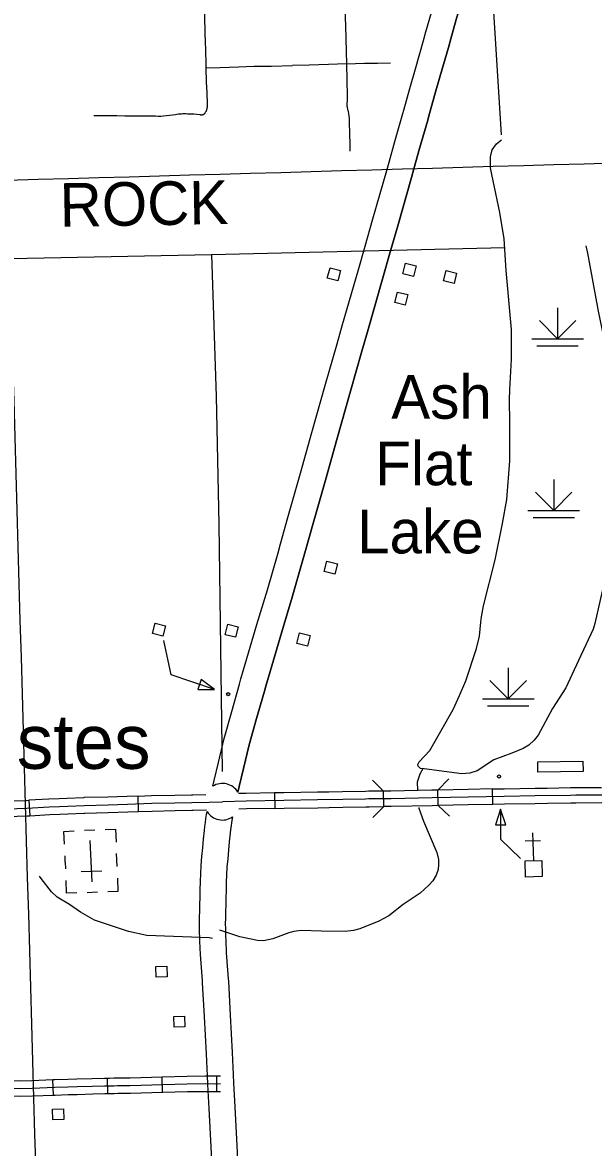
# Model space of a CAD drawing. Extents: x -19 to 366, y -4 to 359.
# Drawn here: x 163.83 to 164.877, y 181.46 to 183.524 of the extents above; entities that cross this region are included whole.
import ezdxf

# ---------------------------------------------------------------- set-up
doc = ezdxf.new("R2010")
doc.units = 0
for name, color, linetype in [('Level 10', 7, 'Continuous'), ('Level 2', 7, 'Continuous'), ('Level 24', 7, 'Continuous'), ('Level 31', 7, 'Continuous'), ('Level 32', 7, 'Continuous'), ('Level 35', 7, 'Continuous'), ('Level 38', 7, 'Continuous'), ('Level 44', 7, 'Continuous'), ('Level 47', 7, 'Continuous'), ('Level 5', 7, 'Continuous'), ('Level 56', 7, 'Continuous'), ('Level 57', 7, 'Continuous'), ('Level 60', 7, 'Continuous'), ('Level 63', 7, 'Continuous')]:
    doc.layers.add(name, color=color, linetype=linetype)

msp = doc.modelspace()

# ---------------------------------------------------------------- linework, layer by layer
at = {"layer": 'Level 10'}
for p, q in [((164.5291, 183.3634), (164.5291, 183.3635)), ((164.5291, 183.3634), (164.5291, 183.3635)), ((164.5747, 183.3508), (164.5747, 183.3507)), ((164.4584, 183.1143), (164.4584, 183.1143)), ((164.4584, 183.1143), (164.4584, 183.1143)), ((164.504, 183.1014), (164.504, 183.1014)), ((164.1601, 181.7665), (164.1601, 181.7665)), ((164.1698, 181.5761), (164.1698, 181.5765))]:
    msp.add_line(p, q, dxfattribs=at)
for points in [[(164.5291, 183.3635), (164.5403, 183.4033), (164.5507, 183.4397), (164.5655, 183.4914), (164.57, 183.5076), (164.5799, 183.5428), (164.5908, 183.5808), (164.602, 183.6198)], [(164.5291, 183.3635), (164.5403, 183.4033), (164.5507, 183.4397), (164.5655, 183.4914), (164.57, 183.5076), (164.5799, 183.5428), (164.5908, 183.5808), (164.602, 183.6198)], [(164.5747, 183.3507), (164.5859, 183.3904), (164.5962, 183.4267), (164.611, 183.4784), (164.6156, 183.4948), (164.6255, 183.5299), (164.6363, 183.5677), (164.6475, 183.6067)], [(164.6475, 183.6067), (164.6363, 183.5677), (164.6255, 183.5299), (164.6156, 183.4948), (164.611, 183.4784), (164.5962, 183.4267), (164.5859, 183.3904), (164.5747, 183.3507)], [(164.4584, 183.1143), (164.4726, 183.1644), (164.4979, 183.2529), (164.5022, 183.2684), (164.5128, 183.3059), (164.5275, 183.3577), (164.5291, 183.3634)], [(164.4584, 183.1143), (164.4726, 183.1644), (164.4979, 183.2529), (164.5022, 183.2684), (164.5128, 183.3059), (164.5275, 183.3577), (164.5291, 183.3634)], [(164.504, 183.1014), (164.5181, 183.1515), (164.5435, 183.2401), (164.5478, 183.2557), (164.5584, 183.293), (164.5731, 183.345), (164.5747, 183.3508)], [(164.5747, 183.3508), (164.5731, 183.345), (164.5584, 183.293), (164.5478, 183.2557), (164.5435, 183.2401), (164.5181, 183.1515), (164.504, 183.1014)], [(164.1791, 182.1231), (164.1815, 182.1335), (164.1893, 182.167), (164.2, 182.2109), (164.2138, 182.2602), (164.228, 182.3107), (164.2308, 182.3201), (164.2418, 182.3575), (164.26, 182.4198), (164.2793, 182.4834), (164.2987, 182.5514), (164.3035, 182.5682), (164.3169, 182.6164), (164.3399, 182.6978), (164.3609, 182.7719), (164.386, 182.861), (164.4071, 182.9347), (164.4172, 182.9701), (164.4455, 183.0687), (164.4584, 183.1143)], [(164.1791, 182.1231), (164.1815, 182.1335), (164.1893, 182.167), (164.2, 182.2109), (164.2138, 182.2602), (164.228, 182.3107), (164.2308, 182.3201), (164.2418, 182.3575), (164.26, 182.4198), (164.2793, 182.4834), (164.2987, 182.5514), (164.3035, 182.5682), (164.3169, 182.6164), (164.3399, 182.6978), (164.3609, 182.7719), (164.386, 182.861), (164.4071, 182.9347), (164.4172, 182.9701), (164.4455, 183.0687), (164.4584, 183.1143)], [(164.2252, 182.1124), (164.2276, 182.1228), (164.2354, 182.156), (164.2458, 182.1989), (164.2594, 182.2473), (164.2736, 182.2977), (164.2762, 182.3068), (164.2872, 182.3442), (164.3054, 182.4063), (164.3247, 182.47), (164.3442, 182.5385), (164.349, 182.5554), (164.3625, 182.6036), (164.3855, 182.6849), (164.4065, 182.7591), (164.4316, 182.8481), (164.4526, 182.9217), (164.4627, 182.957), (164.4911, 183.0557), (164.504, 183.1014)], [(164.504, 183.1014), (164.4911, 183.0557), (164.4627, 182.957), (164.4526, 182.9217), (164.4316, 182.8481), (164.4065, 182.7591), (164.3855, 182.6849), (164.3625, 182.6036), (164.349, 182.5554), (164.3442, 182.5385), (164.3247, 182.47), (164.3054, 182.4063), (164.2872, 182.3442), (164.2762, 182.3068), (164.2736, 182.2977), (164.2594, 182.2473), (164.2458, 182.1989), (164.2354, 182.156), (164.2276, 182.1228), (164.2252, 182.1124)], [(164.1601, 181.7665), (164.1566, 181.8143), (164.1554, 181.8386), (164.1552, 181.8465), (164.155, 181.8541), (164.1548, 181.8618), (164.1547, 181.8698), (164.1549, 181.8823), (164.1551, 181.8945), (164.1554, 181.9067), (164.1557, 181.9187), (164.1559, 181.9332), (164.1564, 181.9481), (164.157, 181.9629), (164.1578, 181.9779), (164.1592, 181.9943), (164.1607, 182.0102), (164.1623, 182.026), (164.1638, 182.042), (164.1647, 182.0493), (164.1656, 182.0566), (164.1666, 182.064), (164.1678, 182.0713), (164.1688, 182.0765)], [(164.2151, 182.0668), (164.2145, 182.0633), (164.2135, 182.0568), (164.2125, 182.0503), (164.2117, 182.0437), (164.2109, 182.037), (164.2094, 182.0214), (164.2079, 182.0057), (164.2064, 181.9899), (164.205, 181.9746), (164.2043, 181.9607), (164.2037, 181.9464), (164.2033, 181.9322), (164.2031, 181.9177), (164.2027, 181.9055), (164.2024, 181.8935), (164.2022, 181.8815), (164.202, 181.8698), (164.2021, 181.8627), (164.2023, 181.8553), (164.2025, 181.8479), (164.2027, 181.8406), (164.2039, 181.8172), (164.2073, 181.7699)], [(164.1698, 181.5765), (164.1691, 181.592), (164.1674, 181.6322), (164.1639, 181.7007), (164.1603, 181.7625), (164.1601, 181.7665)], [(164.2073, 181.7698), (164.2076, 181.7655), (164.2112, 181.7033), (164.2147, 181.6344), (164.2164, 181.594), (164.2171, 181.5785)], [(164.1944, 181.0946), (164.1918, 181.1451), (164.1899, 181.184), (164.1863, 181.2529), (164.1826, 181.3291), (164.1783, 181.4092), (164.1759, 181.4618), (164.1724, 181.532), (164.1698, 181.5761)], [(164.2171, 181.5789), (164.2197, 181.5346), (164.2232, 181.464), (164.2256, 181.4115), (164.2299, 181.3315), (164.2336, 181.2553), (164.2372, 181.1864), (164.2391, 181.1475), (164.2416, 181.0969)]]:
    msp.add_lwpolyline(points, dxfattribs=at)
for centre, radius, start, end in [((164.1967, 182.0948), 0.0334, 31.8055, 121.9297), ((164.1967, 182.0943), 0.0331, 212.5383, 303.9175)]:
    msp.add_arc(centre, radius, start, end, dxfattribs=at)
at = {"layer": 'Level 2'}
msp.add_lwpolyline([(164.6791, 183.6814), (164.6893, 183.6129), (164.7081, 183.3183)], dxfattribs=at)
at = {"layer": 'Level 31'}
for p, q in [((164.0431, 182.0768), (164.0422, 182.1052)), ((164.292, 182.1109), (164.2926, 182.0824)), ((164.4924, 182.0859), (164.4921, 182.1143)), ((164.5926, 182.0877), (164.5919, 182.1161)), ((164.6925, 182.0898), (164.692, 182.1182)), ((163.842, 182.0974), (163.8435, 182.069)), ((163.9432, 182.0737), (163.9432, 182.0737))]:
    msp.add_line(p, q, dxfattribs=at)
for points in [[(164.1669, 183.4416), (164.1668, 183.4467), (164.1661, 183.4749), (164.1657, 183.4884), (164.1652, 183.505), (164.1642, 183.5364), (164.1643, 183.567), (164.1636, 183.5928), (164.1638, 183.605)], [(163.9612, 183.3538), (163.9773, 183.3537), (164.0033, 183.3538), (164.0175, 183.3531), (164.0356, 183.353), (164.054, 183.3533), (164.0695, 183.3531), (164.0743, 183.353), (164.0791, 183.3529), (164.0839, 183.3529), (164.0887, 183.353), (164.1106, 183.3556), (164.1133, 183.3561), (164.116, 183.3566), (164.1188, 183.3569), (164.1216, 183.3572), (164.1243, 183.3573), (164.1271, 183.3574), (164.1299, 183.3574), (164.1327, 183.3572), (164.1384, 183.3569), (164.1441, 183.3566), (164.1499, 183.3561), (164.1556, 183.3556), (164.1559, 183.3555), (164.1562, 183.3554), (164.1564, 183.3553), (164.1567, 183.3553), (164.157, 183.3552), (164.1573, 183.3552), (164.1576, 183.3552), (164.1579, 183.3551), (164.1582, 183.3551), (164.1585, 183.3551), (164.1588, 183.3551), (164.1591, 183.3552), (164.1594, 183.3552), (164.1596, 183.3552), (164.1599, 183.3553), (164.1602, 183.3553), (164.1605, 183.3554), (164.1608, 183.3555), (164.1611, 183.3556), (164.1613, 183.3557), (164.1616, 183.3558), (164.1619, 183.3559), (164.1621, 183.356), (164.1624, 183.3562), (164.1626, 183.3563), (164.1629, 183.3565), (164.1632, 183.3566), (164.1634, 183.3568), (164.1636, 183.357), (164.1638, 183.3572), (164.1641, 183.3574), (164.1643, 183.3576), (164.1645, 183.3578), (164.1647, 183.358), (164.1649, 183.3582), (164.165, 183.3585), (164.1659, 183.3599), (164.1668, 183.3614), (164.1675, 183.363), (164.1681, 183.3646), (164.1685, 183.3662), (164.1689, 183.3679), (164.1691, 183.3696), (164.1693, 183.3713), (164.1693, 183.373), (164.1692, 183.3747), (164.1686, 183.3961), (164.1678, 183.4152), (164.1669, 183.4416)], [(163.9421, 182.1021), (163.9118, 182.1009), (163.8974, 182.1002), (163.8786, 182.0993), (163.842, 182.0974)], [(164.0422, 182.1052), (164.0223, 182.1046), (163.9866, 182.1034), (163.9432, 182.1022), (163.9421, 182.1021)], [(164.0422, 182.1052), (164.067, 182.106), (164.1092, 182.107), (164.1402, 182.1076), (164.1423, 182.1076)], [(164.1423, 182.1076), (164.1665, 182.1081)], [(164.8352, 182.1064), (164.7702, 182.1053), (164.7135, 182.1044), (164.6473, 182.1031), (164.5813, 182.1016), (164.5059, 182.1002), (164.4655, 182.0998), (164.4592, 182.0996), (164.4173, 182.0988), (164.3712, 182.098), (164.3095, 182.097), (164.2403, 182.0957), (164.1968, 182.0947)], [(164.292, 182.1109), (164.2401, 182.1099), (164.2264, 182.1096)], [(164.392, 182.1125), (164.371, 182.1122), (164.3092, 182.1112), (164.292, 182.1109)], [(164.4921, 182.1143), (164.4652, 182.114), (164.4589, 182.1138), (164.417, 182.113), (164.392, 182.1125)], [(164.5919, 182.1161), (164.581, 182.1158), (164.5057, 182.1144), (164.4921, 182.1143)], [(164.692, 182.1182), (164.6471, 182.1173), (164.5919, 182.1161)], [(164.692, 182.1182), (164.7133, 182.1186), (164.7699, 182.1195), (164.792, 182.1199)], [(164.792, 182.1199), (164.8351, 182.1206), (164.8447, 182.1207), (164.8921, 182.121)], [(164.976, 182.1076), (164.9057, 182.1069), (164.8448, 182.1065), (164.8352, 182.1064)], [(163.7078, 182.0778), (163.7295, 182.0791), (163.7661, 182.0802), (163.8017, 182.0819), (163.8383, 182.083), (163.8793, 182.0852), (163.8981, 182.086), (163.9124, 182.0867), (163.9437, 182.088), (163.987, 182.0893), (164.0227, 182.0904), (164.0674, 182.0918), (164.1095, 182.0928), (164.1404, 182.0934), (164.1726, 182.094), (164.1968, 182.0947)], [(163.7424, 182.0937), (163.7655, 182.0944), (163.8012, 182.0961), (163.8377, 182.0972), (163.842, 182.0974)], [(164.2926, 182.0824), (164.2406, 182.0815), (164.2271, 182.0812)], [(164.2926, 182.0824), (164.3097, 182.0828), (164.3714, 182.0838), (164.3925, 182.0841)], [(164.3925, 182.0841), (164.4175, 182.0846), (164.4596, 182.0854), (164.4658, 182.0856), (164.4924, 182.0859)], [(164.5926, 182.0877), (164.5816, 182.0874), (164.5061, 182.086), (164.4924, 182.0859)], [(164.6925, 182.0898), (164.6476, 182.0889), (164.5926, 182.0877)], [(164.7925, 182.0915), (164.7704, 182.0911), (164.7138, 182.0902), (164.6925, 182.0898)], [(164.8923, 182.0926), (164.8449, 182.0923), (164.8354, 182.0922), (164.7925, 182.0915)], [(163.7433, 182.0653), (163.7666, 182.066), (163.8023, 182.0677), (163.8389, 182.0688), (163.8435, 182.069)], [(163.8435, 182.069), (163.88, 182.071), (163.8988, 182.0719), (163.913, 182.0725), (163.9432, 182.0737)], [(163.9432, 182.0737), (163.9442, 182.0738), (163.9875, 182.0751), (164.0232, 182.0762), (164.0431, 182.0768)], [(164.0431, 182.0768), (164.0678, 182.0776), (164.1098, 182.0786), (164.1407, 182.0792), (164.1429, 182.0792)], [(164.1429, 182.0792), (164.1673, 182.0797)]]:
    msp.add_lwpolyline(points, dxfattribs=at)
at = {"layer": 'Level 32'}
for p, q in [((163.9869, 181.5593), (163.9861, 181.5877)), ((164.0868, 181.5616), (164.0861, 181.59)), ((164.1865, 181.5632), (164.1864, 181.5916)), ((163.8871, 181.5564), (163.886, 181.5848))]:
    msp.add_line(p, q, dxfattribs=at)
for points in [[(164.42, 183.6097), (164.4207, 183.5811), (164.4218, 183.5364), (164.4231, 183.4961), (164.4231, 183.4944), (164.4241, 183.4485)], [(164.1669, 183.4416), (164.1918, 183.4418), (164.226, 183.4431), (164.2546, 183.4441), (164.2866, 183.4446), (164.3252, 183.4457)], [(164.4241, 183.4485), (164.3915, 183.4473), (164.3556, 183.4461), (164.3252, 183.4457)], [(164.4241, 183.4485), (164.4573, 183.4496), (164.4812, 183.4501), (164.505, 183.4506)], [(164.4241, 183.4485), (164.425, 183.4189), (164.4256, 183.3893), (164.4255, 183.3862), (164.4255, 183.3832), (164.4253, 183.3801), (164.4251, 183.3771), (164.4251, 183.3769), (164.425, 183.3761), (164.425, 183.3759), (164.425, 183.3749), (164.425, 183.3747), (164.425, 183.3737), (164.425, 183.3735), (164.425, 183.3725), (164.425, 183.3723), (164.4251, 183.3713), (164.4251, 183.3711), (164.4253, 183.3701), (164.4253, 183.3699), (164.4256, 183.368), (164.4256, 183.3678), (164.4258, 183.3666), (164.4259, 183.3664), (164.4261, 183.3651), (164.4262, 183.3649), (164.4265, 183.3637), (164.4265, 183.3635), (164.4272, 183.3608), (164.4277, 183.3584), (164.4282, 183.356), (164.4285, 183.3536), (164.4289, 183.347), (164.4293, 183.3373), (164.4297, 183.3253), (164.43, 183.3158), (164.4303, 183.3056), (164.4303, 183.2887)], [(163.886, 181.5848), (163.8892, 181.5849), (163.913, 181.5856), (163.9298, 181.5862), (163.9582, 181.587), (163.9804, 181.5875), (163.9861, 181.5877)], [(163.9861, 181.5877), (163.9899, 181.5878), (163.9975, 181.5879), (164.0041, 181.5882), (164.0274, 181.5884), (164.0861, 181.59)], [(164.0861, 181.59), (164.0865, 181.59), (164.132, 181.5912), (164.166, 181.5918), (164.1835, 181.5916), (164.1864, 181.5916)], [(164.1864, 181.5916), (164.1934, 181.5917)], [(163.7318, 181.568), (163.7448, 181.5692), (163.7697, 181.5699), (163.7843, 181.57), (163.8092, 181.5691), (163.8259, 181.5686), (163.8479, 181.5691), (163.8897, 181.5707), (163.9134, 181.5714), (163.9302, 181.572), (163.9586, 181.5728), (163.9808, 181.5733), (163.9903, 181.5736), (163.9979, 181.5737), (164.0045, 181.574), (164.0276, 181.5742), (164.0869, 181.5758), (164.1323, 181.577), (164.1661, 181.5775), (164.1835, 181.5774), (164.1934, 181.5775)], [(163.7871, 181.5841), (163.8096, 181.5833), (163.8259, 181.5828), (163.8475, 181.5833), (163.886, 181.5848)], [(163.7861, 181.5557), (163.8087, 181.5549), (163.8258, 181.5544), (163.8483, 181.5549), (163.8871, 181.5564)], [(163.8871, 181.5564), (163.8902, 181.5565), (163.9138, 181.5573), (163.9306, 181.5578), (163.9589, 181.5586), (163.9812, 181.5591), (163.9869, 181.5593)], [(163.9869, 181.5593), (163.9906, 181.5594), (163.9983, 181.5595), (164.0048, 181.5598), (164.0279, 181.56), (164.0868, 181.5616)], [(164.0868, 181.5616), (164.0873, 181.5616), (164.1326, 181.5628), (164.1662, 181.5633), (164.1835, 181.5632), (164.1865, 181.5632)], [(164.1865, 181.5632), (164.1935, 181.5633)]]:
    msp.add_lwpolyline(points, dxfattribs=at)
at = {"layer": 'Level 35'}
for points in [[(164.5645, 182.1552), (164.5585, 182.1452), (164.5541, 182.1307), (164.5543, 182.116)], [(164.5567, 182.0839), (164.5569, 182.0827), (164.5656, 182.0589), (164.59, 182.0015), (164.5927, 181.9887), (164.5931, 181.9794), (164.5921, 181.9705), (164.5884, 181.9601), (164.5823, 181.9495), (164.5754, 181.9414), (164.5592, 181.9269), (164.5284, 181.906), (164.5019, 181.8855), (164.4837, 181.8753), (164.4487, 181.8616), (164.4369, 181.8586), (164.4215, 181.8569), (164.3783, 181.8574), (164.3414, 181.8582), (164.3274, 181.8567), (164.3184, 181.8541), (164.2889, 181.8429), (164.2723, 181.8397), (164.2609, 181.8404), (164.2286, 181.8468), (164.1919, 181.8588)], [(164.1784, 181.844), (164.1726, 181.8447), (164.0584, 181.8492), (164.0244, 181.8566), (163.9624, 181.8776), (163.9367, 181.8924), (163.9161, 181.906), (163.894, 181.9194), (163.8832, 181.9291), (163.8641, 181.9537), (163.8615, 181.9579)]]:
    msp.add_lwpolyline(points, dxfattribs=at)
at = {"layer": 'Level 38'}
for points in [[(164.4718, 182.1341), (164.4921, 182.1143)], [(164.5919, 182.1161), (164.6116, 182.1366)], [(164.4924, 182.0859), (164.4726, 182.0656)], [(164.6131, 182.068), (164.5926, 182.0877)]]:
    msp.add_lwpolyline(points, dxfattribs=at)
at = {"layer": 'Level 44'}
for p, q in [((164.8113, 183.0011), (164.8113, 182.9443)), ((164.8113, 182.9443), (164.7779, 182.9777)), ((164.8113, 182.9443), (164.8448, 182.9777)), ((164.764, 182.9443), (164.8587, 182.9443)), ((164.7735, 182.9313), (164.8492, 182.9313)), ((164.8042, 182.6858), (164.8042, 182.629)), ((164.8042, 182.629), (164.7707, 182.6625)), ((164.8042, 182.629), (164.8377, 182.6625)), ((164.7568, 182.629), (164.8515, 182.629)), ((164.7663, 182.6161), (164.8421, 182.6161)), ((164.7208, 182.3405), (164.7208, 182.2837)), ((164.7208, 182.2837), (164.6873, 182.3172)), ((164.7208, 182.2837), (164.7543, 182.3172)), ((164.6735, 182.2837), (164.7682, 182.2837)), ((164.6829, 182.2708), (164.7587, 182.2708))]:
    msp.add_line(p, q, dxfattribs=at)
at = {"layer": 'Level 47'}
for points in [[(164.6908, 183.2456), (164.6885, 183.2579), (164.6885, 183.2782), (164.6916, 183.2906), (164.6991, 183.3019), (164.7087, 183.3094)], [(164.7235, 182.8512), (164.727, 182.9063), (164.7268, 182.961), (164.7169, 183.0693), (164.7135, 183.1277), (164.7056, 183.1756), (164.6908, 183.2456)], [(164.8633, 183.1144), (164.8664, 183.1014), (164.8857, 182.9946), (164.8983, 182.933), (164.9059, 182.8766), (164.9153, 182.7741), (164.9149, 182.7502), (164.9042, 182.6684), (164.9032, 182.5931), (164.9028, 182.5379), (164.8933, 182.4808), (164.8798, 182.4219), (164.8767, 182.4112)], [(164.6708, 182.4245), (164.6717, 182.4338), (164.6752, 182.4543), (164.6967, 182.5383), (164.7104, 182.6054), (164.7181, 182.6495), (164.7235, 182.7203), (164.7239, 182.7908), (164.723, 182.8321), (164.7235, 182.8512)], [(164.8767, 182.4112), (164.8498, 182.3538), (164.8264, 182.3037), (164.802, 182.266), (164.7757, 182.2166), (164.7684, 182.2075), (164.7584, 182.1987), (164.7482, 182.1925), (164.7275, 182.184), (164.6943, 182.1717), (164.6639, 182.1517), (164.6501, 182.1471), (164.6357, 182.1458), (164.5664, 182.155), (164.5601, 182.1559), (164.5554, 182.16), (164.5552, 182.1628), (164.5575, 182.1682), (164.5771, 182.189), (164.6198, 182.2641), (164.6317, 182.2894), (164.6428, 182.3166), (164.6626, 182.3757), (164.6682, 182.3984), (164.6708, 182.4245)]]:
    msp.add_lwpolyline(points, dxfattribs=at)
at = {"layer": 'Level 5'}
msp.add_lwpolyline([(164.177, 183.0988), (164.1852, 182.838), (164.1903, 182.6039), (164.196, 182.1501)], dxfattribs=at)
at = {"layer": 'Level 56'}
for points in [[(164.4082, 183.0502), (164.3891, 183.0551), (164.394, 183.0742), (164.4131, 183.0694)], [(164.5469, 183.0587), (164.5278, 183.0635), (164.5327, 183.0827), (164.5518, 183.0778)], [(164.6214, 183.0454), (164.6023, 183.0503), (164.6071, 183.0695), (164.6262, 183.0646)], [(164.532, 183.0059), (164.5129, 183.0108), (164.5178, 183.0299), (164.5369, 183.0251)], [(164.4026, 182.5123), (164.3835, 182.5172), (164.3884, 182.5364), (164.4075, 182.5315)], [(164.0874, 182.3986), (164.0683, 182.4034), (164.0732, 182.4226), (164.0923, 182.4177)], [(164.2207, 182.3964), (164.2016, 182.4012), (164.2064, 182.4204), (164.2255, 182.4155)], [(164.3525, 182.3804), (164.3334, 182.3852), (164.3383, 182.4044), (164.3574, 182.3995)], [(164.1578, 182.3191), (164.1516, 182.3007), (164.1822, 182.3006)], [(164.7752, 182.1491), (164.7749, 182.1681), (164.8577, 182.1693), (164.858, 182.1503)], [(164.0755, 181.773), (164.0749, 181.7927), (164.0947, 181.7933), (164.0952, 181.7736)], [(164.108, 181.6812), (164.1075, 181.7009), (164.1272, 181.7015), (164.1278, 181.6818)], [(163.886, 181.5111), (163.8854, 181.5308), (163.9052, 181.5314), (163.9057, 181.5117)]]:
    msp.add_lwpolyline(points, close=True, dxfattribs=at)
msp.add_lwpolyline([(164.1822, 182.3006), (164.1029, 182.3274), (164.0891, 182.3903)], dxfattribs=at)
msp.add_circle((164.2072, 182.292), 0.00284, dxfattribs=at)
at = {"layer": 'Level 57'}
for p, q in [((163.9629, 182.0428), (163.944, 182.042)), ((163.9576, 181.9478), (163.9543, 182.0234)), ((164.7517, 182.0228), (164.7801, 182.0236)), ((164.7655, 182.0374), (164.7669, 181.9864)), ((164.0038, 181.976), (164.0027, 181.9996)), ((163.9086, 181.9836), (163.9081, 181.9956)), ((163.9086, 181.9836), (163.9091, 181.9719)), ((163.956, 181.9856), (163.956, 181.9856)), ((163.956, 181.9856), (163.956, 181.9856)), ((163.9757, 181.9675), (163.9377, 181.9659)), ((163.9488, 181.9284), (163.9677, 181.9292))]:
    msp.add_line(p, q, dxfattribs=at)
for points in [[(164.6972, 182.0521), (164.7166, 182.0521), (164.7069, 182.081)], [(164.7524, 181.9565), (164.7516, 181.986), (164.7822, 181.9869), (164.7831, 181.9573)]]:
    msp.add_lwpolyline(points, close=True, dxfattribs=at)
for points in [[(164.7069, 182.081), (164.7069, 182.0258), (164.743, 181.9908)], [(163.9072, 182.0167), (163.9062, 182.0403), (163.9251, 182.0411)], [(163.9819, 182.0436), (164.0008, 182.0444), (164.0018, 182.0207)], [(163.93, 181.9276), (163.9111, 181.9268), (163.9101, 181.9505)], [(163.9868, 181.93), (164.0057, 181.9309), (164.0047, 181.9545)]]:
    msp.add_lwpolyline(points, dxfattribs=at)
msp.add_circle((164.7037, 182.1411), 0.00284, dxfattribs=at)
at = {"layer": 'Level 60'}
for points in [[(168.7902, 2.2442), (168.5607, 10.8615), (168.3304, 19.479), (168.0993, 28.0965), (167.8673, 36.7142), (167.6346, 45.3321), (167.4011, 53.95), (167.1668, 62.5681), (166.9316, 71.1863), (166.6957, 79.8047), (166.459, 88.4232), (166.2215, 97.0418), (165.9832, 105.6605), (165.7441, 114.2794), (165.5043, 122.8984), (165.2636, 131.5176), (165.0221, 140.1368), (164.7799, 148.7563), (164.5369, 157.3758), (164.2931, 165.9955), (164.0485, 174.6153), (163.8031, 183.2352), (163.5569, 191.8553), (163.31, 200.4755), (163.0623, 209.0959), (162.8138, 217.7164), (162.5645, 226.337), (162.3145, 234.9577), (162.0637, 243.5786), (161.8121, 252.1997), (161.5597, 260.8208), (161.3066, 269.4421), (161.0527, 278.0636), (160.798, 286.6851), (160.5426, 295.3068), (160.2864, 303.9287), (160.0294, 312.5507), (159.7717, 321.1728), (159.5132, 329.7951), (159.2539, 338.4175), (158.9939, 347.04)], [(0, 180.8999), (7.1228, 180.9044), (14.2457, 180.9176), (21.3685, 180.9397), (28.4912, 180.9706), (35.614, 181.0103), (42.7366, 181.0589), (49.8592, 181.1163), (56.9818, 181.1825), (64.1042, 181.2575), (71.2266, 181.3414), (78.3488, 181.4341), (85.4709, 181.5357), (92.5929, 181.646), (99.7147, 181.7652), (106.8364, 181.8933), (113.9579, 182.0301), (121.0793, 182.1758), (128.2005, 182.3303), (135.3214, 182.4936), (142.4422, 182.6658), (149.5627, 182.8468), (156.683, 183.0366), (163.8031, 183.2352), (170.9229, 183.4427), (178.0425, 183.659), (185.1617, 183.8841), (192.2807, 184.1181), (199.3994, 184.3608), (206.5178, 184.6124), (213.6359, 184.8728), (220.7537, 185.1421), (227.8711, 185.4201), (234.9881, 185.707), (242.1048, 186.0027), (249.2212, 186.3073), (256.3371, 186.6206), (263.4526, 186.9428), (270.5678, 187.2738), (277.6825, 187.6136), (284.7968, 187.9622), (291.9107, 188.3197), (299.0241, 188.6859), (306.1371, 189.061), (313.2495, 189.4449), (320.3615, 189.8377), (327.4731, 190.2392), (334.5841, 190.6495), (341.6946, 191.0687)], [(0, 172.2839), (7.1335, 172.2883), (14.267, 172.3015), (21.4005, 172.3236), (28.5339, 172.3544), (35.6673, 172.3941), (42.8006, 172.4426), (49.9339, 172.4999), (57.0671, 172.566), (64.2002, 172.6409), (71.3332, 172.7246), (78.4661, 172.8172), (85.5989, 172.9186), (92.7315, 173.0287), (99.8641, 173.1477), (106.9964, 173.2755), (114.1286, 173.4122), (121.2606, 173.5576), (128.3925, 173.7119), (135.5241, 173.8749), (142.6555, 174.0468), (149.7867, 174.2275), (156.9177, 174.417), (164.0485, 174.6153), (171.179, 174.8224), (178.3092, 175.0383), (185.4392, 175.2631), (192.5688, 175.4966), (199.6982, 175.739), (206.8273, 175.9902), (213.9561, 176.2502), (221.0845, 176.5189), (228.2126, 176.7965), (235.3404, 177.083), (242.4677, 177.3782), (249.5948, 177.6822), (256.7214, 177.995), (263.8476, 178.3167), (270.9735, 178.6471), (278.0989, 178.9863), (285.2239, 179.3344), (292.3485, 179.6912), (299.4726, 180.0569), (306.5963, 180.4314), (313.7195, 180.8146), (320.8422, 181.2067), (327.9644, 181.6076), (335.0862, 182.0172), (342.2074, 182.4357)]]:
    msp.add_spline(points, degree=3, dxfattribs=at)
at = {"layer": 'Level 63'}
msp.add_lwpolyline([(161.5681, 183.0533), (162.0646, 183.0656), (163.0394, 183.0934), (163.0399, 183.076), (164.177, 183.0988), (164.7144, 183.1117)], dxfattribs=at)

# ---------------------------------------------------------------- texts
at = {"layer": 'Level 24'}
msp.add_text('Estes', height=0.1, dxfattribs=at).set_placement((163.7305, 182.1551))
at = {"layer": 'Level 35'}
for s, p in [('Ash', (164.5064, 182.7975)), ('Flat', (164.477, 182.6754)), ('Lake', (164.4437, 182.5504))]:
    msp.add_text(s, height=0.08, dxfattribs=at).set_placement(p)
at = {"layer": 'Level 63'}
msp.add_text('ROCK', height=0.08, rotation=1, dxfattribs=at).set_placement((163.899, 183.1495))

doc.saveas('drawing.dxf')
